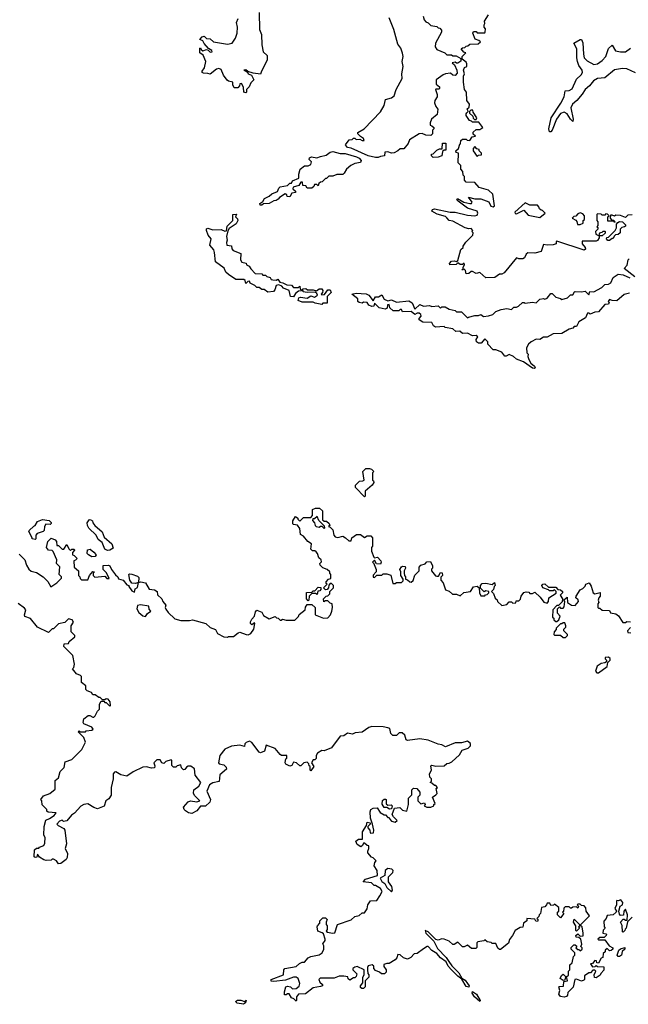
# Model space of a CAD drawing. Extents: x 2293878 to 2522763, y 823964 to 1006972.
# Tile 390 of 407: x 2465659 to 2470628, y 889333 to 897376. Entities that reach past the tile are written whole.
import ezdxf

# ---------------------------------------------------------------- set-up
doc = ezdxf.new("R2010")
doc.units = 0

msp = doc.modelspace()

# ---------------------------------------------------------------- linework, layer by layer
at = {"layer": '0CON20XD'}
for points in [[(2467613.8, 897435), (2467617.3, 897297.3), (2467632.5, 897255), (2467635, 897170), (2467647.5, 897115), (2467680, 897085), (2467680, 897045), (2467633, 896957), (2467625, 896930), (2467565, 896938.8), (2467521.7, 896951.7), (2467505, 896966), (2467490, 896965), (2467518.3, 896948.3), (2467525, 896934), (2467552.5, 896922.5), (2467570, 896885), (2467545, 896860), (2467533, 896827), (2467510, 896805), (2467510, 896785), (2467505, 896780), (2467490, 896785), (2467487.5, 896825), (2467470, 896855), (2467455, 896852.5), (2467452.5, 896835), (2467440.7, 896819.3), (2467410.7, 896820.7), (2467400, 896845), (2467400, 896865), (2467365, 896873.3), (2467353.6, 896883.6), (2467324.1, 896924.1), (2467305, 896970), (2467285, 896976.2), (2467265, 896973.3), (2467215, 896930), (2467195, 896937.5), (2467158.3, 896938.3), (2467150, 896945), (2467147.5, 896955), (2467167, 896983), (2467180, 897035), (2467156.1, 897086.1), (2467130, 897105), (2467130, 897145), (2467135, 897147.5), (2467141.7, 897131.7), (2467153, 897123), (2467185, 897132.5), (2467198.3, 897128.3), (2467215, 897110), (2467230, 897115), (2467227.5, 897125), (2467200, 897140), (2467165, 897182.5)], [(2467165, 897182.5), (2467153, 897203), (2467130, 897215), (2467147.5, 897235), (2467165, 897242.5), (2467185, 897222.5), (2467215, 897220), (2467240, 897195), (2467355, 897176.2), (2467395, 897183.8), (2467421.4, 897225), (2467435.5, 897265), (2467436.9, 897315), (2467427.8, 897352.2), (2467441.4, 897385)], [(2468953.9, 897406.1), (2468961.2, 897375), (2468975, 897357.5), (2468995, 897350), (2469015, 897330), (2469065, 897320), (2469075, 897310), (2469088.3, 897308.3), (2469101.7, 897291.7), (2469102.5, 897275), (2469052.5, 897185), (2469052, 897155), (2469063.6, 897133.6), (2469130, 897105), (2469145, 897090), (2469185, 897090), (2469195, 897080), (2469221.7, 897081.7), (2469260, 897060), (2469261.7, 897038.3), (2469235, 897020), (2469225, 897020), (2469215, 897030), (2469190, 897025), (2469208.3, 897008.3), (2469227.5, 896965), (2469229.3, 896940.7), (2469215, 896920), (2469195, 896922.5), (2469175, 896940), (2469135, 896933.3), (2469115, 896926.7), (2469060, 896885), (2469058.3, 896848.3), (2469085, 896827.5), (2469087.5, 896815), (2469081.7, 896808.3), (2469055, 896810), (2469052.5, 896805), (2469066.2, 896765), (2469065.9, 896745.9), (2469048.8, 896715), (2469046.4, 896696.4), (2469056.4, 896666.4), (2469072.5, 896645), (2469067, 896603), (2469020, 896565), (2469010, 896535), (2469010, 896515), (2469025, 896510), (2469040, 896495), (2469040, 896485), (2469030, 896475), (2469030, 896445), (2469015, 896430), (2468975, 896432.5), (2468945, 896447.5), (2468920, 896445), (2468842.5, 896395), (2468830, 896365), (2468795, 896320), (2468765, 896320), (2468746.1, 896303.9), (2468715, 896290), (2468695, 896286.7), (2468665, 896296.2), (2468640, 896295), (2468635.9, 896264.1), (2468605, 896260), (2468585, 896250), (2468565, 896250.8), (2468503.4, 896263.4), (2468365.9, 896325.9), (2468335, 896332), (2468320, 896355), (2468350, 896395), (2468372.5, 896397.5), (2468385, 896407.5), (2468395, 896407.5), (2468405, 896397.5), (2468435, 896400), (2468455, 896388.8), (2468470, 896390), (2468466.7, 896405), (2468440.8, 896420.8), (2468420, 896445), (2468420, 896455), (2468470, 896485), (2468605, 896623.3), (2468633.8, 896675), (2468646.1, 896723.9), (2468695, 896738.8), (2468715, 896753.3), (2468732.9, 896805), (2468780.8, 896895), (2468780, 896935), (2468790, 896995), (2468782.5, 897035), (2468789.4, 897075), (2468785, 897102.5), (2468770.6, 897145), (2468746.9, 897176.9), (2468714.5, 897295), (2468675, 897392)], [(2470415, 895640), (2470421.7, 895648.3), (2470435, 895650), (2470440, 895645), (2470438.3, 895631.7), (2470415, 895610), (2470390, 895610), (2470390, 895595), (2470376.4, 895573.6), (2470365, 895567.5), (2470251.7, 895568.3), (2470250, 895545), (2470276.7, 895515), (2470277, 895503), (2470266.1, 895493.9), (2470045, 895566.7), (2470040, 895565), (2470040, 895545), (2470015, 895536.7), (2469965, 895533.3), (2469935, 895540), (2469917, 895483), (2469865, 895470), (2469808.3, 895471.7), (2469795, 895460), (2469779.3, 895430.7), (2469767, 895423), (2469735, 895422.5), (2469715, 895430), (2469615, 895307.5), (2469595, 895297.5), (2469575, 895297.5), (2469539.3, 895270.7), (2469465, 895267.5), (2469415, 895310), (2469385, 895302.5), (2469355, 895320), (2469345, 895320), (2469327, 895303), (2469305, 895300), (2469298.3, 895328.3), (2469285, 895340), (2469275, 895330), (2469270, 895335), (2469280, 895340), (2469280, 895355), (2469290, 895375), (2469287, 895387), (2469273, 895377), (2469255, 895377.5), (2469235, 895390), (2469222.5, 895377.5), (2469170, 895375), (2469167.5, 895385), (2469185, 895403.3), (2469206.2, 895406.2), (2469225, 895400), (2469235, 895410), (2469261.7, 895498.3), (2469280, 895515), (2469280, 895525), (2469300.7, 895559.3), (2469357.5, 895615), (2469360, 895635), (2469350, 895645), (2469357.5, 895655), (2469345, 895670), (2469325, 895667.5), (2469296.7, 895676.7), (2469195, 895730), (2469165, 895736.7), (2469145, 895757.5), (2469135, 895767.5), (2469067.3, 895787.3), (2469025, 895812.5), (2469030, 895825), (2469045, 895830), (2469174.1, 895804.1), (2469215, 895804), (2469315, 895778.8), (2469376, 895774), (2469395, 895780), (2469400, 895795), (2469393, 895813), (2469315, 895836.7), (2469237.5, 895895), (2469227.5, 895905), (2469233.8, 895916.2), (2469285, 895886.7), (2469335, 895873.8), (2469347.5, 895875), (2469352.5, 895885), (2469323, 895927), (2469375, 895913.3), (2469425, 895912.5), (2469488.3, 895888.3), (2469505, 895852), (2469525, 895847.5), (2469535.7, 895855), (2469521.7, 895951.7), (2469487.5, 895985), (2469410, 896005), (2469375, 896046.7), (2469305, 896050), (2469290, 896065), (2469290, 896095), (2469280, 896105), (2469277, 896137), (2469260, 896155), (2469260, 896185), (2469238.3, 896208.3), (2469240, 896285), (2469221.7, 896291.7), (2469220, 896305), (2469240, 896325), (2469251.7, 896358.3), (2469258.3, 896361.7), (2469261.7, 896388.3), (2469275, 896400), (2469305, 896400), (2469313, 896393), (2469335, 896390), (2469351.7, 896418.3), (2469380, 896425), (2469361.7, 896441.7), (2469361.7, 896458.3), (2469385, 896480), (2469415, 896480), (2469440, 896495), (2469408.3, 896538.3), (2469355, 896540), (2469348.3, 896548.3), (2469331.7, 896551.7), (2469303, 896593), (2469303, 896607), (2469310, 896615), (2469320, 896625), (2469318.3, 896638.3), (2469310, 896645), (2469328.3, 896661.7), (2469330, 896685), (2469310, 896715), (2469307.5, 896785), (2469290, 896805), (2469282.5, 896865), (2469282.5, 896915), (2469290, 896935), (2469282.5, 896965), (2469290, 896985), (2469310, 896995), (2469310, 897015), (2469305, 897030), (2469270, 897055), (2469272.5, 897075), (2469300, 897105), (2469285, 897110), (2469263, 897137), (2469273, 897147), (2469291.7, 897148.3), (2469305, 897160), (2469318.3, 897161.7), (2469333, 897177), (2469401.7, 897178.3), (2469420, 897195), (2469407, 897207), (2469377, 897217), (2469357.5, 897265), (2469365, 897280), (2469385, 897280), (2469395, 897270), (2469455, 897270), (2469460, 897275), (2469461.7, 897301.7), (2469450, 897315), (2469450, 897335), (2469457.5, 897345), (2469452.5, 897365), (2469487.5, 897415)], [(2470685, 896943.1), (2470615.7, 896975.7), (2470581.4, 896978.6), (2470515, 896966), (2470435, 896901.4), (2470375, 896896.7), (2470342.5, 896877.5), (2470309.5, 896835), (2470275.2, 896804.8), (2470252.2, 896767.8), (2470207.1, 896715), (2470171.1, 896685), (2470158.4, 896655), (2470178.4, 896565), (2470176, 896544), (2470155, 896563.5), (2470127.2, 896607.2), (2470105, 896621.3), (2470075, 896611.1), (2470040.6, 896565), (2470005, 896473.8), (2469995, 896459.2), (2469985, 896460), (2469980, 896485), (2469997.5, 896575), (2470076.8, 896693.2), (2470102.8, 896747.2), (2470112.9, 896795), (2470145, 896798.8), (2470168, 896812), (2470205, 896889.1), (2470243.1, 896926.9), (2470252.9, 896945), (2470251.4, 896965), (2470225, 897003.3), (2470211.6, 897035), (2470206.1, 897065), (2470206.9, 897136.9), (2470182.5, 897185), (2470235, 897214.3), (2470245, 897214.2), (2470255, 897187.5), (2470260.7, 897095), (2470268.1, 897065), (2470290.6, 897040.6), (2470345, 897011.3), (2470375.5, 897014.5), (2470415, 897042), (2470443.2, 897076.8), (2470465, 897141.9), (2470495, 897167.5), (2470522.3, 897122.3), (2470565, 897112.9), (2470604, 897115), (2470645, 897144.5)], [(2469385, 896560), (2469390, 896575), (2469361.7, 896621.7), (2469358.3, 896638.3), (2469341.7, 896638.3), (2469330, 896625), (2469331.7, 896611.7), (2469358.3, 896588.3), (2469361.7, 896571.7), (2469371.7, 896561.7), (2469385, 896560)], [(2469035, 896250), (2469020, 896265), (2469021.7, 896278.3), (2469035, 896280), (2469065, 896310), (2469085, 896320), (2469108.3, 896321.7), (2469111.7, 896368.3), (2469138.3, 896368.3), (2469138.3, 896311.7), (2469125, 896310), (2469111.7, 896298.3), (2469106.4, 896263.6), (2469075, 896252.5), (2469035, 896250)], [(2469395, 896260), (2469405, 896270), (2469428.3, 896271.7), (2469430, 896285), (2469410, 896305), (2469410, 896315), (2469391.7, 896321.7), (2469375, 896340), (2469360, 896325), (2469360, 896305), (2469395, 896260)], [(2467635, 895860), (2467621.7, 895861.7), (2467620, 895875), (2467645, 895890), (2467657.5, 895915), (2467696.1, 895933.9), (2467716.4, 895953.6), (2467765, 895972.5), (2467775, 896000), (2467785, 896010), (2467845, 896022.5), (2467865, 896040), (2467878.3, 896041.7), (2467885, 896060), (2467938.3, 896081.7), (2467937.5, 896115), (2467947.5, 896155), (2467985, 896182.5), (2468015, 896182.5), (2468036.4, 896193.6), (2468040, 896215), (2468022.5, 896235), (2468025, 896247.5), (2468040, 896255), (2468085, 896246.7), (2468115, 896260), (2468161.7, 896268.3), (2468195, 896293.8), (2468215, 896299.2), (2468275, 896282), (2468315, 896282.2), (2468407.5, 896255), (2468430, 896245), (2468447.5, 896225), (2468440.7, 896209.3), (2468395, 896201.2), (2468362.5, 896185), (2468325.8, 896154.2), (2468308.3, 896121.7), (2468297, 896113), (2468249.3, 896110.7), (2468215, 896097.5), (2468183, 896097), (2468165, 896080), (2468155, 896080), (2468128.3, 896051.7), (2468115, 896050), (2468101.7, 896038.3), (2468095, 896020), (2468085, 896030), (2468065, 896030), (2468060, 896015), (2468045, 896000), (2468005, 896000), (2467995, 896020), (2467971.7, 896021.7), (2467968.3, 896048.3), (2467955, 896050), (2467938.3, 896021.7), (2467891.7, 896008.3), (2467890, 895995), (2467910, 895975), (2467910, 895965), (2467881.7, 895958.3), (2467865, 895930), (2467841.7, 895931.7), (2467840, 895945), (2467825, 895952.5), (2467780, 895925), (2467770, 895910), (2467751.7, 895898.3), (2467735, 895897.5), (2467696.4, 895873.6), (2467648.3, 895871.7), (2467635, 895860)], [(2469905, 895760), (2469950, 895795), (2469928.3, 895818.3), (2469915, 895820), (2469901.7, 895831.7), (2469898.3, 895848.3), (2469885, 895860), (2469825, 895860), (2469785, 895880), (2469701.2, 895805), (2469704.1, 895794.1), (2469715, 895791.2), (2469775, 895820), (2469809.3, 895779.3), (2469905, 895760)], [(2467895, 895112.5), (2467870, 895115), (2467860, 895165), (2467813, 895183), (2467798.3, 895198.3), (2467775, 895210), (2467752.5, 895205), (2467741.7, 895168.3), (2467730, 895155), (2467685, 895150), (2467655, 895172.5), (2467635, 895172.5), (2467615, 895190), (2467595, 895190), (2467580, 895205), (2467540, 895225), (2467535, 895240), (2467521.7, 895238.3), (2467505, 895220), (2467500, 895245), (2467490, 895255), (2467423.6, 895253.6), (2467362.5, 895295), (2467342.5, 895315), (2467327.7, 895347.7), (2467257.5, 895397.5), (2467250, 895475), (2467243.3, 895495), (2467212.5, 895535), (2467222.5, 895585), (2467197.5, 895615), (2467183.6, 895653.6), (2467185, 895667.5), (2467195, 895672.5), (2467235, 895658.8), (2467305, 895663.3), (2467335, 895650), (2467347.5, 895652.5), (2467351.7, 895688.3), (2467400, 895735), (2467400, 895785), (2467428.3, 895788.3), (2467420, 895765), (2467438.3, 895748.3), (2467440, 895735), (2467425, 895710), (2467370, 895670), (2467358.3, 895651.7), (2467347.5, 895605), (2467353.3, 895575), (2467347.5, 895555), (2467350, 895535), (2467388.3, 895528.3), (2467390, 895505), (2467401.7, 895491.7), (2467465, 895467.5), (2467462.5, 895415), (2467472.5, 895395), (2467508.3, 895388.3), (2467510, 895375), (2467533, 895363), (2467545, 895340), (2467582.5, 895302.5), (2467635, 895300), (2467645, 895290), (2467665, 895290), (2467677.5, 895277.5), (2467705, 895270), (2467712.5, 895255), (2467725, 895250), (2467752.5, 895247.5), (2467767, 895257), (2467781.7, 895231.7), (2467807, 895227), (2467840.7, 895210.7), (2467877, 895207), (2467895, 895190), (2467931.7, 895188.3), (2467945, 895200), (2467950, 895175), (2467958.3, 895168.3), (2467958.3, 895161.7), (2467935, 895160), (2467910, 895140), (2467895, 895112.5)], [(2470235, 895702.5), (2470260, 895715), (2470260, 895735), (2470270, 895745), (2470270, 895775), (2470255, 895790), (2470235, 895797.5), (2470215, 895790), (2470198.3, 895771.7), (2470181.7, 895768.3), (2470170, 895755), (2470198.3, 895738.3), (2470207.5, 895727.5), (2470213.6, 895703.6), (2470235, 895702.5)], [(2470658.3, 895781.7), (2470625, 895780), (2470605, 895760), (2470565, 895777.5), (2470525, 895780), (2470515, 895770), (2470495, 895780), (2470481.7, 895778.3), (2470480, 895755), (2470491.7, 895741.7), (2470508.3, 895738.3), (2470510, 895730), (2470520, 895725), (2470515, 895720), (2470510, 895730), (2470461.7, 895731.7), (2470460, 895765), (2470470, 895775), (2470458.3, 895788.3), (2470445, 895790), (2470435, 895780), (2470415, 895780), (2470407, 895787), (2470375, 895790), (2470370, 895785), (2470370, 895735), (2470380, 895725), (2470380, 895695), (2470370, 895685), (2470378.3, 895678.3), (2470380, 895665), (2470360, 895645), (2470362.5, 895625), (2470390, 895610), (2470391.7, 895628.3), (2470401.7, 895638.3), (2470415, 895640)], [(2470461.7, 895571.7), (2470450, 895585), (2470451.7, 895598.3), (2470465, 895600), (2470520, 895655), (2470530, 895675), (2470530, 895705), (2470541.7, 895718.3), (2470555, 895727.5), (2470580, 895725), (2470605, 895700), (2470605, 895690), (2470597, 895683), (2470575, 895680), (2470560, 895665), (2470560, 895635), (2470545, 895622.5), (2470522.5, 895617.5), (2470511.7, 895608.3), (2470505, 895590), (2470495, 895590), (2470475, 895572.5), (2470461.7, 895571.7)], [(2470680, 895275), (2470593.3, 895345), (2470618.3, 895371.7), (2470627.5, 895415), (2470635, 895422.5)], [(2470637, 895143), (2470595, 895132.5), (2470535, 895080), (2470495, 895082.5), (2470475, 895090), (2470462.5, 895075), (2470470, 895065), (2470466.4, 895053.6), (2470435, 895050), (2470385, 894990), (2470353, 894987), (2470315, 894970), (2470308.3, 894978.3), (2470295, 894980), (2470279.3, 894940.7), (2470225, 894907.5), (2470205, 894870), (2470185, 894870), (2470175, 894857.5), (2470145, 894847.5), (2470085, 894812.5), (2470015, 894810), (2469965, 894782.5), (2469935, 894782.5), (2469906.4, 894763.6), (2469875, 894766.7), (2469833.9, 894746.1), (2469812.5, 894725), (2469797.5, 894695), (2469800, 894655), (2469810, 894645), (2469807.5, 894625), (2469815, 894600), (2469831.2, 894571.2), (2469862.5, 894545), (2469866.7, 894533.3), (2469861.7, 894528.3), (2469845, 894530), (2469770.7, 894580.7), (2469715, 894602.5), (2469690, 894625), (2469655, 894642.5), (2469631.7, 894628.3), (2469618.3, 894628.3), (2469595, 894660), (2469545, 894680), (2469525, 894680), (2469480, 894725), (2469480, 894745), (2469455, 894770), (2469427.5, 894735), (2469404, 894734), (2469388.8, 894745), (2469386.7, 894765), (2469400, 894785), (2469386.4, 894796.4), (2469355, 894792.5), (2469315, 894816.7), (2469275, 894813.3), (2469251.7, 894831.7), (2469218.3, 894828.3), (2469195, 894850), (2469133, 894863), (2469125, 894870), (2469053.6, 894863.6), (2469036.7, 894875), (2469025, 894902.5), (2468950, 894905), (2468920, 894925), (2468920, 894935), (2468937.5, 894955), (2468935, 894967.5), (2468919.6, 894979.5), (2468905, 894980), (2468885, 894967.5), (2468855, 894992.5), (2468785, 894990), (2468775, 895010), (2468765, 895010), (2468755, 894997.5), (2468708.3, 894998.3), (2468681.7, 895021.7), (2468675, 895050), (2468663, 895047), (2468660, 895020), (2468643, 895013), (2468595, 895022.5), (2468555, 895060), (2468550, 895035), (2468535, 895032.5), (2468510, 895045), (2468497, 895067), (2468465, 895070), (2468455, 895060), (2468430, 895065), (2468420, 895075), (2468420, 895095), (2468370, 895135), (2468405, 895142.5), (2468487, 895137), (2468510, 895125), (2468545, 895080), (2468565, 895112.5), (2468587, 895113), (2468615, 895127.5), (2468633.6, 895093.6), (2468665, 895080), (2468695, 895086.7), (2468735, 895067.5), (2468835, 895080), (2468863, 895063), (2468885, 895012.5), (2468925, 895050), (2468955, 895037.5), (2469005, 895042.5), (2469025, 895032.5), (2469075, 895040), (2469095, 895020), (2469105, 895030), (2469131.7, 895031.7), (2469165, 895012.5), (2469215, 895000), (2469225, 894990), (2469265, 894990), (2469315, 894940), (2469323, 894947), (2469375, 894960), (2469405, 894960), (2469425, 894967.5), (2469445, 894952.5), (2469485, 894957.5), (2469521.7, 894968.3), (2469545, 894992.5), (2469590.7, 895009.3), (2469635, 895017.5), (2469675, 895010), (2469693, 895027), (2469715, 895027.5), (2469730, 895035), (2469763.6, 895066.4), (2469777, 895067), (2469785, 895060), (2469845, 895067.5), (2469875, 895062.5), (2469905, 895092.5), (2469935, 895100), (2469945, 895092.5), (2469965, 895102.5), (2469995, 895140), (2470005, 895140), (2470035, 895110), (2470075, 895100), (2470085, 895090), (2470130, 895105), (2470155, 895130), (2470175, 895130), (2470187, 895153), (2470195, 895156.7), (2470245, 895152.5), (2470275, 895160), (2470305, 895130), (2470313, 895157), (2470345, 895152.5), (2470410.4, 895189.5), (2470435, 895212.5), (2470465, 895216.7), (2470485, 895226.7), (2470505, 895270), (2470545, 895296.7), (2470585, 895291.2), (2470638.8, 895268.8)], [(2468125, 895050), (2468070.7, 895060.7), (2468055, 895070), (2467965, 895068.8), (2467933.6, 895083.6), (2467937, 895103), (2467950.7, 895109.3), (2468005, 895102.5), (2468035, 895120), (2468065, 895110), (2468090, 895125), (2468085, 895140), (2468071.7, 895151.7), (2468005, 895147.5), (2467973, 895153), (2467971.7, 895178.3), (2467995, 895180), (2468008.3, 895168.3), (2468055, 895170), (2468082.5, 895162.5), (2468105, 895176.7), (2468125, 895177.5), (2468132.5, 895165), (2468131.7, 895148.3), (2468120, 895135), (2468125, 895130), (2468148.3, 895131.7), (2468175, 895170), (2468195, 895170), (2468201.7, 895148.3), (2468170, 895115), (2468168.3, 895061.7), (2468135, 895060), (2468125, 895050)], [(2468475, 893480), (2468400, 893555), (2468400, 893575), (2468433, 893607), (2468461.7, 893608.3), (2468470, 893615), (2468460, 893685), (2468485, 893710), (2468515, 893710), (2468530, 893705), (2468550, 893685), (2468540, 893675), (2468540, 893615), (2468548.3, 893608.3), (2468550, 893595), (2468536.4, 893573.6), (2468480, 893525), (2468480, 893485), (2468475, 893480)], [(2465655, 893010), (2465700, 892965), (2465715, 892920), (2465735, 892887.5), (2465751.7, 892871.7), (2465795, 892860), (2465850, 892825), (2465888.3, 892788.3), (2465913, 892743), (2465963, 892777), (2466000, 892815), (2466000, 892825), (2465980, 892845), (2465987, 892907), (2465960, 892935), (2465963.3, 892965), (2465931.7, 893031.7), (2465925, 893040), (2465895, 893042.5), (2465877.5, 893065), (2465890, 893115), (2465915, 893140), (2465948.3, 893128.3), (2465960, 893115), (2465961.7, 893081.7), (2465975, 893080), (2466005, 893050), (2466018.3, 893051.7), (2466045, 893090), (2466060, 893055), (2466075, 893040), (2466085, 893050), (2466105, 893050), (2466107, 893043), (2466090, 893025), (2466090, 893005), (2466105, 893000), (2466127.5, 892975), (2466115, 892960), (2466100, 892955), (2466102.5, 892905), (2466140, 892875), (2466140, 892835), (2466150, 892825), (2466151.7, 892811.7), (2466165, 892800), (2466215, 892800), (2466230, 892835), (2466255, 892870), (2466270, 892865), (2466260, 892855), (2466260, 892835), (2466273, 892823), (2466355, 892830), (2466371.7, 892811.7), (2466388.3, 892811.7), (2466368.3, 892858.3), (2466340, 892885), (2466341.7, 892918.3), (2466385, 892921.2), (2466396, 892916), (2466407.5, 892885), (2466440.7, 892840.7), (2466460, 892825), (2466465, 892810), (2466505, 892797.5), (2466535, 892760), (2466550, 892755), (2466550, 892745), (2466575, 892710), (2466595, 892700), (2466601.7, 892728.3), (2466621.7, 892738.3), (2466630, 892780), (2466605, 892770), (2466573.3, 892773.3), (2466558.3, 892798.3), (2466550, 892845), (2466555, 892850), (2466575, 892846.7), (2466621.7, 892831.7), (2466630.7, 892820.7), (2466630, 892780), (2466646.7, 892783.3), (2466685, 892776.2), (2466715, 892723.3), (2466759.3, 892719.3), (2466782.5, 892705), (2466785, 892677.5), (2466820, 892645), (2466827.5, 892625), (2466852.5, 892595), (2466847.5, 892575), (2466851.7, 892561.7), (2466870, 892535), (2466925, 892482.5), (2466975, 892468.8), (2467045, 892468.8), (2467070, 892475), (2467180, 892445), (2467215, 892410), (2467257.5, 892395), (2467275, 892363.3), (2467325, 892336.2), (2467355, 892332.5), (2467365, 892337.5), (2467405, 892336.7), (2467441.7, 892368.3), (2467455, 892372.5), (2467507, 892353), (2467525, 892352.5), (2467546.4, 892363.6), (2467571.7, 892398.3), (2467580, 892445), (2467575, 892450), (2467553, 892433), (2467543, 892443), (2467543, 892457), (2467555, 892480), (2467577, 892503), (2467585, 892540), (2467595, 892552.5), (2467635, 892537.5), (2467650.7, 892510.7), (2467695, 892482.5), (2467745, 892500), (2467755, 892490), (2467768.3, 892488.3), (2467785, 892470), (2467795, 892470), (2467805, 892480), (2467835, 892472.5), (2467905, 892470), (2467935, 892500), (2467941.7, 892518.3), (2467990, 892555), (2467993, 892577), (2468005, 892600), (2468045, 892600), (2468070, 892575), (2468070, 892515), (2468138.3, 892488.3), (2468175, 892490), (2468196.1, 892513.9), (2468206.4, 892543.6), (2468212.5, 892575), (2468210, 892605), (2468195, 892610), (2468175, 892630), (2468155, 892630), (2468141.7, 892621.7), (2468140, 892645), (2468161.7, 892668.3), (2468175, 892670), (2468190, 892685), (2468190, 892705), (2468220, 892735), (2468220, 892755), (2468205, 892770), (2468195, 892770), (2468181.7, 892758.3), (2468180, 892735), (2468168.3, 892721.7), (2468155, 892720), (2468140, 892735), (2468170, 892765), (2468161.7, 892771.7), (2468160, 892785), (2468180, 892805), (2468198.3, 892811.7), (2468200, 892845), (2468190, 892855), (2468190, 892865), (2468170, 892885), (2468135, 892900), (2468111.7, 892921.7), (2468110, 892935), (2468121.7, 892948.3), (2468120, 892965), (2468101.7, 892981.7), (2468090, 893015), (2468078.3, 893028.3), (2468068.3, 893038.3), (2468048.3, 893038.3), (2468035, 893050), (2468040, 893095), (2468010, 893115), (2467976.4, 893156.4), (2467951.7, 893171.7), (2467945, 893220), (2467928.3, 893248.3), (2467895, 893252.5), (2467888.3, 893258.3), (2467888.3, 893281.7), (2467911.7, 893318.3), (2467930, 893305), (2467930, 893295), (2467945, 893280), (2467975, 893310), (2468035, 893310), (2468050, 893325), (2468050, 893375), (2468073.6, 893386.4), (2468107, 893387), (2468130, 893365), (2468131.7, 893291.7), (2468145, 893280), (2468165, 893280), (2468185, 893260), (2468190, 893245), (2468180, 893235), (2468195, 893230), (2468215, 893210), (2468222.5, 893165), (2468235, 893152.5), (2468255, 893147.5), (2468297, 893157), (2468320, 893145), (2468345, 893120), (2468365, 893120), (2468370, 893145), (2468408.3, 893171.7), (2468441.7, 893171.7), (2468475, 893147.5), (2468495, 893160), (2468525, 893160), (2468540, 893145), (2468540, 893075), (2468530, 893065), (2468530, 893035), (2468550, 892985), (2468555, 892980), (2468580, 892985), (2468607.5, 892955), (2468610, 892945), (2468605, 892930), (2468571.7, 892931.7), (2468555, 892960), (2468540, 892945), (2468548.3, 892938.3), (2468570, 892885), (2468570, 892865), (2468545, 892840), (2468545, 892822.5), (2468555, 892820), (2468575, 892840), (2468615, 892840), (2468625, 892850), (2468655, 892850), (2468688.3, 892838.3), (2468705, 892770), (2468725, 892770), (2468735, 892780), (2468775, 892780), (2468788.3, 892791.7), (2468790, 892805), (2468770, 892835), (2468770, 892865), (2468762.5, 892885), (2468775, 892907.5), (2468785, 892912.5), (2468805, 892910), (2468807.5, 892895), (2468797.5, 892875), (2468797.5, 892855), (2468800, 892835), (2468810, 892825), (2468810, 892805), (2468825, 892800), (2468843, 892783), (2468855, 892782.5), (2468870, 892795), (2468885, 892840), (2468920, 892875), (2468920, 892905), (2468935, 892920), (2468968.3, 892931.7), (2468981.7, 892948.3), (2469011.7, 892951.7), (2469030, 892915), (2469030, 892895), (2469021.7, 892888.3), (2469020, 892875), (2469053.6, 892833.6), (2469065, 892830), (2469078.3, 892831.7), (2469095, 892860), (2469108.3, 892858.3), (2469110, 892835), (2469098.3, 892821.7), (2469098.3, 892798.3), (2469117, 892777), (2469135, 892720), (2469165, 892707.5)], [(2465785, 893130), (2465760, 893135), (2465760, 893145), (2465733.3, 893195), (2465737.5, 893205), (2465775, 893240), (2465786.4, 893243.6), (2465805, 893277.5), (2465845, 893292.5), (2465900, 893285), (2465915, 893270), (2465915, 893260), (2465907.5, 893252.5), (2465873.6, 893256.4), (2465862.5, 893235), (2465860, 893205), (2465850, 893195), (2465800.7, 893179.3), (2465790, 893165), (2465790, 893135), (2465785, 893130)], [(2466375, 893040), (2466355, 893050), (2466332.5, 893105), (2466300.7, 893130.7), (2466283.3, 893165), (2466223.9, 893223.9), (2466212.5, 893245), (2466210, 893265), (2466225, 893290), (2466235, 893292.5), (2466253, 893283), (2466256.7, 893265), (2466271.2, 893245), (2466332.3, 893192.3), (2466349.7, 893149.7), (2466411.2, 893095), (2466421.7, 893058.3), (2466395, 893043.3), (2466375, 893040)], [(2468145, 893220), (2468150, 893225), (2468148.3, 893238.3), (2468100, 893285), (2468088.3, 893318.3), (2468065, 893300), (2468051.7, 893298.3), (2468050, 893285), (2468067, 893267), (2468070, 893245), (2468080, 893235), (2468105, 893230), (2468115, 893240), (2468125, 893240), (2468145, 893220)], [(2466248.3, 892988.3), (2466220, 893005), (2466210, 893015), (2466213.6, 893046.4), (2466235, 893050), (2466265, 893027.5), (2466282.5, 893005), (2466275, 892992.5), (2466248.3, 892988.3)], [(2469165, 892707.5), (2469193, 892683), (2469225, 892682.5), (2469255, 892670), (2469285, 892697.5), (2469340, 892705), (2469365, 892742.5), (2469395, 892750), (2469410, 892735), (2469412.5, 892695), (2469420, 892675), (2469425, 892670), (2469455, 892670), (2469461.7, 892678.3), (2469475, 892680), (2469490, 892695), (2469490, 892705), (2469465, 892710), (2469451.7, 892701.7), (2469421.7, 892731.7), (2469420, 892755), (2469435, 892770), (2469465, 892772.5), (2469517.5, 892762.5), (2469535, 892780), (2469540, 892755), (2469532.5, 892747.5), (2469528.3, 892721.7), (2469510, 892705), (2469528.3, 892688.3), (2469541.7, 892651.7), (2469558.3, 892638.3), (2469560, 892625), (2469595, 892590), (2469635, 892600), (2469655, 892620), (2469675, 892620), (2469685, 892610), (2469708.3, 892611.7), (2469711.7, 892628.3), (2469735, 892630), (2469748.3, 892641.7), (2469753, 892667), (2469773.6, 892696.4), (2469795, 892702.5), (2469815, 892700), (2469825, 892690), (2469845, 892690), (2469865, 892700), (2469909.3, 892659.3), (2469937, 892617), (2469965, 892610), (2469977, 892623), (2469980, 892655), (2470038.3, 892691.7), (2470040, 892705), (2470025, 892720), (2470015, 892710), (2469985, 892710), (2469975, 892720), (2469930, 892735), (2469922.5, 892755), (2469930, 892765), (2469945, 892767.5), (2469975, 892740), (2470035, 892740), (2470051.7, 892721.7), (2470075, 892720), (2470090, 892705), (2470090, 892695), (2470070, 892675), (2470090, 892645), (2470088.3, 892621.7), (2470058.3, 892591.7), (2470045, 892590), (2470012.5, 892555), (2470010, 892495), (2470018.3, 892488.3), (2470020, 892475), (2470035, 892460), (2470045, 892460), (2470060, 892475), (2470070, 892505), (2470048.3, 892528.3), (2470050, 892565), (2470065, 892580), (2470075, 892570), (2470095, 892570), (2470105, 892580), (2470110, 892625), (2470101.7, 892638.3), (2470128.3, 892658.3), (2470130, 892615), (2470165, 892592.5), (2470195, 892590), (2470220, 892625), (2470218.3, 892638.3), (2470200, 892655), (2470201.7, 892668.3), (2470235, 892720), (2470255, 892730), (2470275, 892750), (2470280, 892765), (2470307, 892777), (2470325, 892750), (2470340, 892695), (2470355, 892687.5), (2470398.3, 892698.3), (2470398.3, 892668.3), (2470387.5, 892655), (2470382.5, 892635), (2470387.5, 892615), (2470380, 892605), (2470380, 892575), (2470385, 892570), (2470395, 892570), (2470415, 892552.5), (2470475, 892550), (2470481.7, 892531.7), (2470525, 892523.3), (2470546.7, 892506.7), (2470583, 892453), (2470605, 892452.5), (2470615, 892460), (2470645, 892457.5)], [(2468015, 892630), (2468000, 892645), (2468001.7, 892698.3), (2468045, 892700), (2468055, 892710), (2468068.3, 892711.7), (2468095, 892740), (2468118.3, 892738.3), (2468118.3, 892721.7), (2468108.3, 892711.7), (2468091.7, 892708.3), (2468088.3, 892681.7), (2468075, 892690), (2468045, 892690), (2468021.7, 892668.3), (2468020, 892635), (2468015, 892630)], [(2465950, 892415), (2465935, 892400), (2465925, 892400), (2465895, 892370), (2465803.9, 892413.9), (2465747.5, 892485), (2465700, 892500), (2465698, 892515), (2465710, 892555), (2465699.6, 892569.5), (2465646.2, 892606.2)], [(2466685, 892500), (2466703.6, 892526.4), (2466730, 892545), (2466715, 892560), (2466712.5, 892585), (2466645, 892597.5), (2466620, 892590), (2466616.7, 892565), (2466632.5, 892532.5), (2466665, 892507.5), (2466685, 892500)], [(2468115, 889477.5), (2468055, 889467.5), (2467991.7, 889418.3), (2467935, 889417.5), (2467920, 889395), (2467920, 889365), (2467915, 889360), (2467897.5, 889377.5), (2467877, 889387), (2467858.3, 889418.3), (2467845, 889420), (2467835, 889410), (2467821.7, 889411.7), (2467820, 889435), (2467832.5, 889475), (2467845, 889482.5), (2467870, 889475), (2467885, 889460), (2467915, 889462.5), (2467939.3, 889480.7), (2467947, 889503), (2467932.5, 889545), (2467915, 889553.8), (2467895, 889554), (2467828.3, 889531.7), (2467735, 889518.8), (2467711.7, 889521.7), (2467712.5, 889535), (2467813.3, 889575), (2467816.7, 889615), (2467823.9, 889626.1), (2467917, 889643), (2467943, 889667), (2467965, 889677.5), (2467985, 889677.5), (2468015, 889712.5), (2468035, 889722.5), (2468105, 889736.7), (2468127.5, 889755), (2468142.5, 889785), (2468141.7, 889811.7), (2468132.5, 889827.5), (2468152.5, 889855), (2468152.5, 889865), (2468138.3, 889908.3), (2468128.3, 889918.3), (2468091.7, 889931.7), (2468087.5, 889965), (2468090, 889975), (2468110, 889995), (2468110, 890015), (2468135, 890040), (2468155, 890040), (2468170, 890025), (2468160, 890005), (2468160, 889985), (2468170, 889975), (2468170, 889945), (2468161.7, 889931.7), (2468173, 889923), (2468213.6, 889913.6), (2468231.7, 889918.3), (2468253.6, 889986.4), (2468365, 890022.5), (2468395, 890050), (2468431.7, 890058.3), (2468455, 890080), (2468475, 890080), (2468497, 890113), (2468500, 890145), (2468521.7, 890178.3), (2468575, 890180), (2468598.3, 890218.3), (2468617.5, 890255), (2468605, 890280), (2468565, 890302.5), (2468553, 890303), (2468530, 890325), (2468462.5, 890335), (2468483.4, 890356.6), (2468580, 890385), (2468577, 890427), (2468552.5, 890465), (2468558.3, 890491.7), (2468570, 890505), (2468545, 890530), (2468530, 890535), (2468501.7, 890571.7), (2468500, 890585), (2468510, 890605), (2468508.3, 890628.3), (2468495, 890630), (2468475, 890650), (2468465, 890650), (2468458.3, 890631.7), (2468445, 890620), (2468415, 890640), (2468403.3, 890665), (2468425, 890682.5), (2468457, 890683), (2468458.3, 890741.7), (2468490, 890795), (2468495, 890820), (2468520, 890815), (2468520, 890805), (2468500, 890785), (2468500, 890775), (2468517, 890757), (2468520, 890735), (2468525, 890730), (2468547.5, 890735), (2468550, 890755), (2468540, 890805), (2468523.3, 890855), (2468520, 890905), (2468526.4, 890923.6), (2468545, 890936.7), (2468577, 890937), (2468600.7, 890900.7), (2468635, 890880), (2468645, 890880), (2468665, 890860), (2468675, 890860), (2468680, 890845), (2468695, 890830), (2468725, 890820), (2468740, 890835), (2468710, 890865), (2468700, 890885), (2468720, 890935), (2468761.7, 890941.7), (2468785, 890920), (2468818.3, 890911.7), (2468832.5, 890965), (2468833, 891017), (2468860, 891045), (2468860, 891085), (2468875, 891100), (2468900, 891095), (2468926.7, 891065), (2468927, 891043), (2468910, 891025), (2468910, 890995), (2468935, 890970), (2468965, 890980), (2468970, 890965), (2468960, 890955), (2468983, 890943), (2469015, 890942.5), (2469040, 890955), (2469040, 890965), (2469050, 890975), (2469030, 891025), (2469057.5, 891045), (2469067.5, 891055), (2469060, 891095), (2469070, 891105), (2469055, 891120), (2469045, 891120), (2469025, 891140), (2469010, 891145), (2469020, 891155), (2469020, 891175), (2469008.3, 891188.3), (2469003.3, 891215), (2469020, 891245), (2469015, 891280), (2469025, 891287.5), (2469055, 891277.5), (2469125, 891280), (2469145, 891300), (2469165, 891302.5), (2469186.1, 891313.9), (2469250, 891370), (2469270.7, 891409.3), (2469320, 891425), (2469340, 891445), (2469340, 891465), (2469315, 891483.3), (2469265, 891470), (2469215, 891470), (2469135, 891437.5), (2469105, 891453.3), (2469075, 891458.8), (2468995, 891490), (2468925, 891502.5), (2468825, 891487.5), (2468813.3, 891495), (2468803, 891533), (2468781.7, 891551.7), (2468758.3, 891551.7), (2468735, 891530), (2468705, 891530), (2468690, 891545), (2468680, 891585), (2468665, 891592.5), (2468625, 891600), (2468535, 891602.5), (2468510, 891595), (2468455, 891557.5), (2468398.3, 891551.7), (2468375, 891540), (2468335, 891547.5), (2468305, 891527.5), (2468275, 891522.5), (2468205, 891427.5), (2468145, 891402.5), (2468125, 891407.5), (2468090, 891385), (2468080, 891365), (2468078.3, 891341.7), (2468068.3, 891331.7), (2468055, 891330), (2468040, 891305), (2468060, 891275), (2468035, 891240), (2468030, 891245), (2468030, 891275), (2468021.7, 891281.7), (2468018.3, 891298.3), (2468005, 891310), (2467980, 891305), (2467955, 891280), (2467945, 891280), (2467920, 891305), (2467895, 891310), (2467880, 891285), (2467865, 891277.5), (2467832.5, 891295), (2467827.5, 891305), (2467830, 891325), (2467831.7, 891338.3), (2467840, 891345), (2467840, 891365), (2467797, 891367), (2467785, 891373.3), (2467745, 891422.5), (2467670.8, 891449.2), (2467658.1, 891401.9), (2467625, 891387.5), (2467613.6, 891393.6), (2467555, 891472.5), (2467535, 891483.3), (2467507, 891473), (2467498.3, 891461.7), (2467495, 891440), (2467455, 891448.8), (2467387, 891443), (2467335, 891417.5), (2467293.8, 891365), (2467282.5, 891305), (2467288.3, 891298.3), (2467325, 891290), (2467345, 891270), (2467347.5, 891255), (2467293, 891207), (2467286.7, 891153.3), (2467235, 891142.5), (2467207.5, 891125), (2467187.5, 891075), (2467217.5, 891005), (2467210, 890985), (2467175, 890952.5), (2467135, 890952.5), (2467105, 890913.8), (2467065, 890891.2), (2467038.3, 890898.3), (2467012.5, 890915), (2467002.5, 890925), (2466997.5, 890945), (2467035, 890987.5), (2467053.6, 890996.4), (2467105, 890987.5), (2467130, 890995), (2467085, 891040), (2467078.3, 891058.3), (2467080, 891085), (2467122.5, 891115), (2467137.5, 891145), (2467092.5, 891205), (2467087, 891257), (2467055, 891277.5), (2467035, 891277.5), (2467020, 891270), (2467008.3, 891251.7), (2466995, 891250), (2466980, 891265), (2466975, 891290), (2466945, 891280), (2466935, 891270), (2466915, 891270), (2466900, 891285), (2466900, 891325), (2466895, 891330), (2466853, 891317), (2466835, 891300), (2466820, 891305), (2466805, 891330), (2466778.3, 891331.7), (2466753, 891307), (2466761.7, 891281.7), (2466760, 891265), (2466735, 891262.5), (2466695, 891272.5), (2466665, 891270), (2466585, 891233.3), (2466533, 891197), (2466485, 891206.7), (2466445, 891232.5), (2466431.7, 891228.3), (2466422.5, 891215), (2466423.3, 891175), (2466407, 891103), (2466407, 891043), (2466387, 891013), (2466362.5, 890995), (2466349.3, 890950.7), (2466295, 890930), (2466265, 890940), (2466215, 890970), (2466183.6, 890966.4), (2466157, 890953), (2466106.4, 890893.6), (2466080.7, 890879.3), (2466045, 890832.5), (2466017, 890827), (2466005, 890837.5), (2465985, 890830), (2465962.5, 890805), (2465973, 890793), (2466019.3, 890769.3), (2466026.4, 890756.4), (2466040, 890645), (2466030, 890605), (2466050, 890565), (2466046.4, 890533.6), (2466037.5, 890515), (2465995, 890482.5), (2465975, 890480), (2465960, 890505), (2465935, 890520), (2465925, 890520), (2465915, 890510), (2465875, 890507.5), (2465855, 890513.3), (2465820, 890535), (2465805, 890560), (2465800, 890535), (2465785, 890532.5), (2465778.3, 890538.3), (2465780, 890595), (2465795, 890607.5), (2465815, 890610), (2465821.7, 890618.3), (2465855, 890630), (2465865, 890650), (2465867.5, 890695), (2465857.5, 890715), (2465860, 890785), (2465871.7, 890838.3), (2465901.7, 890851.7), (2465940, 890875), (2465957, 890897), (2465891.7, 890901.7), (2465881.7, 890911.7), (2465880, 890925), (2465841.7, 890961.7), (2465840, 890995), (2465832.5, 891005), (2465852.5, 891035), (2465904.2, 891055.8), (2465948.3, 891091.7), (2465948.3, 891161.7), (2465977, 891183), (2465990, 891235), (2466021.7, 891268.3), (2466030, 891315), (2466085, 891332.5), (2466167.5, 891415), (2466197.5, 891475), (2466182.5, 891512.5), (2466140, 891555), (2466141.7, 891568.3), (2466155, 891560), (2466195, 891560), (2466203, 891567), (2466247, 891573), (2466258.3, 891581.7), (2466247, 891597), (2466183.6, 891623.6), (2466177.5, 891635), (2466182.5, 891665), (2466218.3, 891691.7), (2466231.7, 891691.7), (2466255, 891680), (2466265, 891680), (2466275, 891690), (2466293, 891727), (2466310, 891745), (2466310, 891785), (2466325, 891810), (2466345, 891810), (2466355, 891800), (2466365, 891800), (2466395, 891770), (2466400, 891775), (2466397.5, 891805), (2466380, 891825), (2466365, 891827.5), (2466355, 891820), (2466335, 891820), (2466315, 891840), (2466305, 891840), (2466275, 891860), (2466255, 891860), (2466245, 891880), (2466210, 891895), (2466200, 891905), (2466200, 891935), (2466163, 891963), (2466165, 892010), (2466155, 892020), (2466121.7, 892031.7), (2466090, 892075), (2466100, 892085), (2466107.5, 892112.5), (2466091.7, 892181.7), (2466020, 892255), (2466021.7, 892278.3), (2466058.3, 892281.7), (2466061.7, 892298.3), (2466110, 892335), (2466110, 892345), (2466080, 892375), (2466080, 892425), (2466097.5, 892455), (2466087.5, 892475), (2466058.3, 892481.7), (2466027, 892453), (2465975, 892442.5), (2465950, 892415)], [(2470115, 892330), (2470130, 892345), (2470130, 892355), (2470100, 892385), (2470101.7, 892398.3), (2470117, 892413), (2470117.5, 892425), (2470108.3, 892448.3), (2470095, 892450), (2470085, 892440), (2470075, 892440), (2470040, 892405), (2470040, 892395), (2470022.5, 892375), (2470020, 892355), (2470025, 892350), (2470075, 892350), (2470095, 892330), (2470115, 892330)], [(2470645, 892410), (2470620, 892385), (2470625, 892370), (2470648.3, 892368.3)], [(2470385, 892040), (2470456.1, 892093.9), (2470460, 892125), (2470480, 892145), (2470478.3, 892158.3), (2470465, 892170), (2470440, 892165), (2470440, 892155), (2470450, 892145), (2470448.3, 892131.7), (2470437, 892123), (2470405, 892117.5), (2470373.9, 892096.1), (2470360, 892055), (2470371.2, 892041.2), (2470385, 892040)], [(2468678.3, 890928.3), (2468655, 890940), (2468635, 890940), (2468618.3, 890968.3), (2468621.7, 890998.3), (2468635, 891010), (2468645, 891010), (2468650, 891005), (2468651.7, 890971.7), (2468665, 890960), (2468691.7, 890961.7), (2468700, 890955), (2468695, 890930), (2468678.3, 890928.3)], [(2468695, 890253.3), (2468702.5, 890265), (2468697.5, 890295), (2468670, 890335), (2468670, 890375), (2468705, 890410), (2468707.5, 890425), (2468697, 890437), (2468665, 890442.5), (2468642.5, 890425), (2468640, 890385), (2468602.5, 890365), (2468615, 890337.5), (2468638.8, 890318.8), (2468655, 890286.7), (2468695, 890253.3)], [(2470660, 890045), (2470621.7, 890008.3), (2470610, 889955), (2470601.7, 889948.3), (2470600, 889935), (2470585, 889922.5), (2470580, 889925), (2470577, 889977), (2470562.5, 890005), (2470585, 890030), (2470595, 890030), (2470605, 890020), (2470618.3, 890021.7), (2470620, 890065), (2470605, 890110), (2470590, 890095), (2470588.3, 890061.7), (2470565, 890060), (2470555, 890070), (2470550, 890095), (2470560, 890135), (2470580, 890145), (2470582.5, 890165), (2470567, 890187), (2470545, 890177.5), (2470535, 890180), (2470530, 890175), (2470530, 890145), (2470517.5, 890115), (2470530, 890095), (2470527.5, 890085), (2470505, 890063.3), (2470455, 890060), (2470447, 890033), (2470428.3, 890011.7), (2470430, 889965), (2470440, 889955), (2470421.7, 889938.3), (2470420, 889915), (2470445, 889910), (2470450, 889905), (2470447.5, 889895), (2470431.7, 889878.3), (2470395, 889880), (2470380, 889865), (2470385, 889860), (2470435, 889860), (2470470.7, 889810.7), (2470500, 889795), (2470500, 889785), (2470488.3, 889771.7), (2470475, 889770), (2470455, 889790), (2470440, 889775), (2470438.3, 889761.7), (2470421.7, 889748.3), (2470420, 889715), (2470405, 889710), (2470385, 889670), (2470371.7, 889671.7), (2470368.3, 889688.3), (2470355, 889690), (2470335, 889667.5), (2470320, 889665), (2470335, 889640), (2470357, 889643), (2470365, 889650), (2470375, 889642.5), (2470428.3, 889638.3), (2470427, 889613), (2470402.5, 889585), (2470398.3, 889571.7), (2470365, 889550), (2470351.7, 889551.7), (2470350, 889575), (2470362.5, 889605), (2470355, 889612.5), (2470338.3, 889611.7), (2470318.3, 889591.7), (2470305, 889590), (2470270, 889565), (2470270, 889535), (2470265, 889530), (2470245, 889522.5), (2470205, 889537.5), (2470190, 889535), (2470177, 889473), (2470135, 889430), (2470131.7, 889408.3), (2470123, 889397), (2470105, 889392.5), (2470075, 889397.5), (2470060, 889415), (2470067.5, 889445), (2470060, 889475), (2470065, 889480), (2470098.3, 889481.7), (2470101.7, 889518.3), (2470130, 889525), (2470125, 889550), (2470111.7, 889548.3), (2470108.3, 889531.7), (2470095, 889527.5), (2470070, 889545), (2470081.7, 889568.3), (2470095, 889580), (2470115, 889560), (2470125, 889560), (2470138.3, 889571.7), (2470140, 889605), (2470150, 889615), (2470150, 889655), (2470168.3, 889671.7), (2470180, 889725), (2470190, 889735), (2470190, 889755), (2470160, 889785), (2470161.7, 889798.3), (2470181.7, 889818.3), (2470195, 889820), (2470208.3, 889808.3), (2470200, 889795), (2470215, 889780), (2470225, 889780), (2470235, 889770), (2470250, 889785), (2470250, 889795), (2470240, 889805), (2470247.5, 889825), (2470240, 889865), (2470225, 889880), (2470201.7, 889881.7), (2470200, 889895), (2470215, 889910), (2470235, 889890), (2470258.3, 889891.7), (2470260, 889915), (2470250, 889965), (2470241.7, 889971.7), (2470240, 889985), (2470310, 890055), (2470283, 890093), (2470281.7, 890121.7), (2470268.3, 890138.3), (2470245, 890140), (2470235, 890150), (2470215, 890150), (2470210, 890145), (2470220, 890135), (2470215, 890120), (2470205, 890130), (2470173.6, 890126.4), (2470165, 890120), (2470155, 890120), (2470145, 890130), (2470111.7, 890128.3), (2470102.5, 890117.5), (2470098.3, 890091.7), (2470090, 890085), (2470100, 890075), (2470075, 890040), (2470050, 890065), (2470050, 890085), (2470060, 890095), (2470060, 890125), (2470025, 890150), (2470017, 890143), (2469995, 890140), (2469988.3, 890158.3), (2469965, 890160), (2469960, 890145), (2469945, 890130), (2469920, 890125), (2469910, 890075), (2469900, 890065), (2469898.3, 890051.7), (2469880, 890035), (2469888.3, 890028.3), (2469890, 890015), (2469885, 890010), (2469871.7, 890011.7), (2469865, 890030), (2469800, 890035), (2469800, 890015), (2469772.5, 889995), (2469766.7, 889963.3), (2469745, 889960), (2469703.6, 889936.4), (2469682.5, 889895), (2469656.4, 889863.6), (2469648.3, 889831.7), (2469585, 889780), (2469575, 889780), (2469561.7, 889791.7), (2469545, 889830), (2469515, 889830), (2469507, 889837), (2469475, 889842.5), (2469455, 889860), (2469447, 889853), (2469400, 889845), (2469390, 889835), (2469391.7, 889798.3), (2469381.7, 889788.3), (2469348.3, 889788.3), (2469315, 889817.5), (2469287, 889803), (2469273, 889803), (2469235, 889840), (2469207, 889823), (2469195, 889822.5), (2469165, 889850), (2469125, 889866.7), (2469105, 889867.5), (2469075, 889857.5), (2469055, 889863.3), (2468992.5, 889925), (2468970, 889935), (2468975, 889913.8), (2469038.8, 889848.8), (2469070.5, 889790.5), (2469142, 889715), (2469163, 889683), (2469186.3, 889646.3), (2469245, 889590), (2469267.5, 889547.5), (2469295, 889529.2), (2469315, 889504), (2469327.1, 889485), (2469325, 889474.2), (2469305, 889479.2), (2469269.3, 889539.3), (2469234.6, 889564.5), (2469184.2, 889615), (2469157.5, 889645), (2469139.8, 889679.8), (2469093.4, 889713.4), (2469065, 889748.8), (2469022.3, 889772.3), (2468995, 889806.7), (2468985, 889806.7), (2468955, 889787.5), (2468905, 889747.5), (2468880, 889745), (2468853, 889717), (2468825, 889703.3), (2468793, 889713), (2468765, 889737.5), (2468745, 889740), (2468738.3, 889711.7), (2468723, 889697), (2468675, 889667.5), (2468655, 889667.5), (2468631.7, 889658.3), (2468633, 889643), (2468650, 889615), (2468650, 889595), (2468637, 889583), (2468613, 889583), (2468597, 889597), (2468565, 889610), (2468550, 889625), (2468550, 889645), (2468537, 889657), (2468505, 889647.5), (2468497.5, 889635), (2468497.5, 889615), (2468500, 889585), (2468510, 889575), (2468510, 889555), (2468480, 889525), (2468480, 889475), (2468467, 889463), (2468453, 889463), (2468441.7, 889471.7), (2468440, 889485), (2468461.7, 889508.3), (2468460, 889555), (2468470, 889575), (2468470, 889615), (2468415, 889642.5), (2468395, 889637.5), (2468380, 889625), (2468380, 889615), (2468411.7, 889581.7), (2468405, 889560), (2468395, 889550), (2468385, 889550), (2468355, 889530), (2468341.7, 889541.7), (2468338.3, 889558.3), (2468305, 889562.5), (2468267, 889563), (2468225, 889547.5), (2468113, 889547), (2468102.5, 889535), (2468110, 889515), (2468130, 889495), (2468130, 889485), (2468115, 889477.5)], [(2470205, 889930), (2470200, 889935), (2470200, 889975), (2470180, 890005), (2470185, 890030), (2470230, 889985), (2470228.3, 889971.7), (2470220, 889965), (2470230, 889955), (2470205, 889930)], [(2470545, 889722.5), (2470537.5, 889735), (2470550, 889775), (2470563, 889787), (2470598.3, 889798.3), (2470600, 889785), (2470577.5, 889765), (2470572.5, 889735), (2470555, 889723.3), (2470545, 889722.5)], [(2469415, 889357.5), (2469372.5, 889395), (2469352.9, 889425), (2469355, 889438.8), (2469389.2, 889415), (2469418.8, 889365), (2469415, 889357.5)], [(2467485, 889333.3), (2467435, 889343.3), (2467420, 889355), (2467437, 889367), (2467465, 889367.5), (2467495, 889357.5), (2467507.5, 889367.5), (2467502.5, 889345), (2467485, 889333.3)]]:
    msp.add_lwpolyline(points, dxfattribs=at)

doc.saveas('drawing.dxf')
